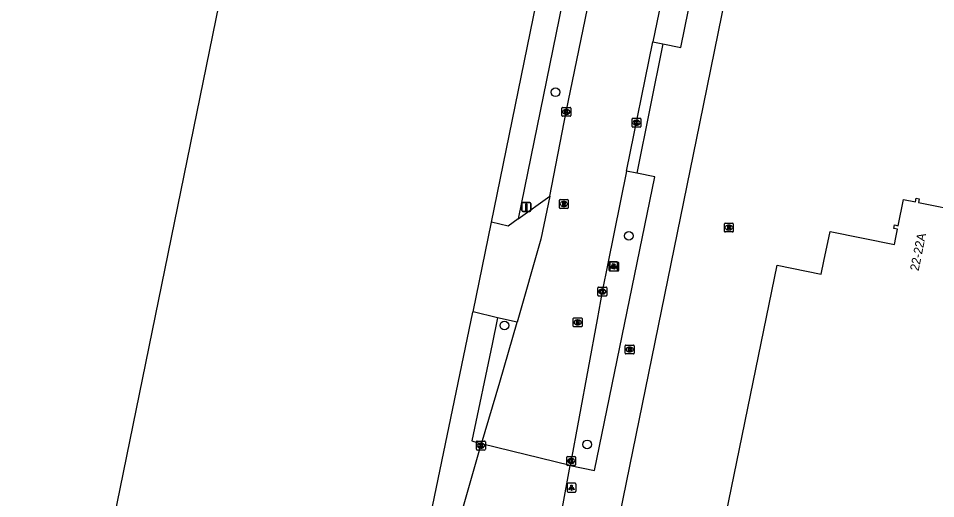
# Model space of a CAD drawing. Extents: x 157692 to 159670, y 381454 to 383289.
# Drawn here: x 158128.6 to 158232.1, y 382592.2 to 382646.4 of the extents above; entities that cross this region are included whole.
import ezdxf

# ---------------------------------------------------------------- set-up
doc = ezdxf.new("R2010")
doc.units = 0
for name, color, linetype in [('IMGEO_Boom', 7, 'Continuous'), ('IMGEO_Brandkraan', 7, 'Continuous'), ('IMGEO_Hek', 7, 'Continuous'), ('IMGEO_Kolk', 7, 'Continuous'), ('IMGEO_Lichtpunt', 7, 'Continuous'), ('IMGEO_Pand', 7, 'Continuous'), ('IMGEO_Pand_nummerreeks', 7, 'Continuous'), ('IMGEO_Rijbaan_lokaal_gesloten', 7, 'Continuous'), ('IMGEO_Rijbaan_lokaal_open', 7, 'Continuous'), ('IMGEO_Rioolput', 7, 'Continuous'), ('IMGEO_Verkeersbordpaal', 7, 'Continuous'), ('IMGEO_Voetpad_open', 7, 'Continuous')]:
    doc.layers.add(name, color=color, linetype=linetype)

msp = doc.modelspace()

# ---------------------------------------------------------------- linework, layer by layer
at = {"layer": 'IMGEO_Boom'}
for centre in [(158189.18, 382638.07), (158197.45, 382621.87), (158183.41, 382611.73), (158192.74, 382598.32)]:
    msp.add_circle(centre, 0.489, dxfattribs=at)
at = {"layer": 'IMGEO_Brandkraan'}
for p, q in [((158197.04, 382608.6), (158197.04, 382609.45)), ((158197.11, 382609.53), (158197.96, 382609.53)), ((158197.53, 382609.31), (158197.55, 382609.31)), ((158198.04, 382609.45), (158198.04, 382608.6)), ((158197.96, 382608.53), (158197.11, 382608.53)), ((158197.55, 382608.75), (158197.52, 382608.75))]:
    msp.add_line(p, q, dxfattribs=at)
for points in [[(158197.04, 382608.6), (158197.04, 382609.45)], [(158197.11, 382609.53), (158197.96, 382609.53)], [(158197.38, 382609.23), (158197.38, 382608.83), (158197.6, 382608.83)], [(158197.62, 382609.23), (158197.38, 382609.23)], [(158197.56, 382609.15), (158197.51, 382609.15), (158197.51, 382609.07)], [(158197.51, 382609.07), (158197.56, 382609.07)], [(158197.57, 382608.99), (158197.51, 382608.99), (158197.51, 382608.91)], [(158197.51, 382608.91), (158197.57, 382608.91)], [(158198.04, 382609.45), (158198.04, 382608.6)], [(158197.96, 382608.53), (158197.11, 382608.53)]]:
    msp.add_lwpolyline(points, dxfattribs=at)
for centre, radius, start, end in [((158197.11, 382609.45), 0.0765, 91.552, 178.448), ((158197.11, 382609.45), 0.0765, 91.552, 178.448), ((158197.56, 382609.11), 0.0379, 267.8285, 90.9355), ((158197.57, 382608.95), 0.0404, 269.8759, 90.5077), ((158197.6, 382609.08), 0.251, 268.6676, 293.5347), ((158197.62, 382609.08), 0.145, 59.4692, 91.5367), ((158197.65, 382609.13), 0.0922, 285.5137, 58.1501), ((158197.65, 382608.94), 0.105, 301.3115, 78.989), ((158197.96, 382609.45), 0.0765, 1.552, 88.448), ((158197.96, 382609.45), 0.0765, 1.552, 88.448), ((158197.11, 382608.6), 0.0765, 181.552, 268.448), ((158197.11, 382608.6), 0.0765, 181.552, 268.448), ((158197.96, 382608.6), 0.0765, 271.552, 358.448), ((158197.96, 382608.6), 0.0765, 271.552, 358.448)]:
    msp.add_arc(centre, radius, start, end, dxfattribs=at)
for centre, major_axis, ratio, start_param, end_param in [((158197.52, 382609.03), (-0.387, 0.002), 0.722429, 4.712389, 7.853982), ((158197.55, 382609.03), (-0.39, 0.002), 0.717154, 1.570796, 4.712389)]:
    msp.add_ellipse(centre, major_axis=major_axis, ratio=ratio, start_param=start_param, end_param=end_param, dxfattribs=at)
at = {"layer": 'IMGEO_Hek'}
for points in [[(158181.94, 382623.42), (158196.38, 382694.07)], [(158179.87, 382613.29), (158181.94, 382623.42)], [(158176.14, 382551.01), (158169.13, 382561.57), (158179.86, 382613.23), (158179.87, 382613.29)]]:
    msp.add_lwpolyline(points, dxfattribs=at)
at = {"layer": 'IMGEO_Kolk'}
for p, q in [((158189.9, 382635.44), (158189.9, 382636.29)), ((158189.97, 382636.37), (158190.82, 382636.37)), ((158190.39, 382636.14), (158190.41, 382636.14)), ((158190.9, 382636.29), (158190.9, 382635.44)), ((158190.82, 382635.36), (158189.97, 382635.36)), ((158190.41, 382635.59), (158190.38, 382635.59)), ((158197.81, 382634.2), (158197.81, 382635.06)), ((158197.89, 382635.13), (158198.74, 382635.13)), ((158198.3, 382634.91), (158198.33, 382634.91)), ((158198.82, 382635.06), (158198.82, 382634.2)), ((158198.74, 382634.13), (158197.89, 382634.13)), ((158198.32, 382634.35), (158198.3, 382634.35)), ((158194.03, 382616.07), (158194.88, 382616.07)), ((158193.95, 382615.14), (158193.95, 382616)), ((158194.88, 382615.07), (158194.03, 382615.07)), ((158194.44, 382615.85), (158194.47, 382615.85)), ((158194.46, 382615.29), (158194.44, 382615.29)), ((158194.95, 382616), (158194.95, 382615.14)), ((158180.26, 382597.76), (158180.26, 382598.61)), ((158180.33, 382598.68), (158181.18, 382598.68)), ((158180.74, 382598.46), (158180.77, 382598.46)), ((158181.26, 382598.61), (158181.26, 382597.76)), ((158181.18, 382597.68), (158180.33, 382597.68)), ((158180.77, 382597.9), (158180.74, 382597.9)), ((158190.45, 382596.02), (158190.45, 382596.88)), ((158190.52, 382596.95), (158191.38, 382596.95)), ((158190.94, 382596.73), (158190.96, 382596.73)), ((158191.45, 382596.88), (158191.45, 382596.02)), ((158191.38, 382595.95), (158190.52, 382595.95)), ((158190.96, 382596.17), (158190.93, 382596.17))]:
    msp.add_line(p, q, dxfattribs=at)
for points in [[(158189.9, 382635.44), (158189.9, 382636.29)], [(158189.97, 382636.37), (158190.82, 382636.37)], [(158190.22, 382636.06), (158190.34, 382636.06), (158190.34, 382635.91), (158190.47, 382636.06), (158190.64, 382636.06), (158190.49, 382635.91), (158190.64, 382635.66), (158190.49, 382635.66), (158190.41, 382635.83), (158190.34, 382635.76), (158190.34, 382635.66), (158190.22, 382635.66), (158190.22, 382636.06)], [(158190.9, 382636.29), (158190.9, 382635.44)], [(158190.82, 382635.36), (158189.97, 382635.36)], [(158197.81, 382634.2), (158197.81, 382635.06)], [(158197.89, 382635.13), (158198.74, 382635.13)], [(158198.13, 382634.83), (158198.26, 382634.83), (158198.26, 382634.68), (158198.39, 382634.83), (158198.55, 382634.83), (158198.41, 382634.68), (158198.56, 382634.43), (158198.41, 382634.43), (158198.32, 382634.59), (158198.26, 382634.53), (158198.26, 382634.43), (158198.13, 382634.43), (158198.13, 382634.83)], [(158198.82, 382635.06), (158198.82, 382634.2)], [(158198.74, 382634.13), (158197.89, 382634.13)], [(158194.03, 382616.07), (158194.88, 382616.07)], [(158193.95, 382615.14), (158193.95, 382616)], [(158194.88, 382615.07), (158194.03, 382615.07)], [(158194.27, 382615.77), (158194.4, 382615.77), (158194.4, 382615.62), (158194.53, 382615.77), (158194.69, 382615.77), (158194.55, 382615.62), (158194.7, 382615.37), (158194.55, 382615.37), (158194.46, 382615.54), (158194.4, 382615.47), (158194.4, 382615.37), (158194.27, 382615.37), (158194.27, 382615.77)], [(158194.95, 382616), (158194.95, 382615.14)], [(158180.26, 382597.76), (158180.26, 382598.61)], [(158180.33, 382598.68), (158181.18, 382598.68)], [(158181.26, 382598.61), (158181.26, 382597.76)], [(158181.18, 382597.68), (158180.33, 382597.68)], [(158180.58, 382598.38), (158180.7, 382598.38), (158180.7, 382598.23), (158180.83, 382598.38), (158180.99, 382598.38), (158180.85, 382598.23), (158181, 382597.98), (158180.85, 382597.98), (158180.76, 382598.15), (158180.7, 382598.08), (158180.7, 382597.98), (158180.58, 382597.98), (158180.58, 382598.38)], [(158190.45, 382596.02), (158190.45, 382596.88)], [(158190.52, 382596.95), (158191.38, 382596.95)], [(158190.77, 382596.65), (158190.89, 382596.65), (158190.89, 382596.5), (158191.02, 382596.65), (158191.19, 382596.65), (158191.04, 382596.5), (158191.19, 382596.25), (158191.04, 382596.25), (158190.96, 382596.41), (158190.89, 382596.35), (158190.89, 382596.25), (158190.77, 382596.25), (158190.77, 382596.65)], [(158191.45, 382596.88), (158191.45, 382596.02)], [(158191.38, 382595.95), (158190.52, 382595.95)]]:
    msp.add_lwpolyline(points, dxfattribs=at)
for centre, start, end in [((158189.97, 382636.29), 91.552, 178.448), ((158189.97, 382636.29), 91.552, 178.448), ((158190.82, 382636.29), 1.552, 88.448), ((158190.82, 382636.29), 1.552, 88.448), ((158189.97, 382635.44), 181.552, 268.448), ((158189.97, 382635.44), 181.552, 268.448), ((158190.82, 382635.44), 271.552, 358.448), ((158190.82, 382635.44), 271.552, 358.448), ((158197.89, 382635.05), 91.552, 178.448), ((158197.89, 382635.05), 91.552, 178.448), ((158198.74, 382635.05), 1.552, 88.448), ((158198.74, 382635.05), 1.552, 88.448), ((158197.89, 382634.21), 181.552, 268.448), ((158197.89, 382634.21), 181.552, 268.448), ((158198.74, 382634.21), 271.552, 358.448), ((158198.74, 382634.21), 271.552, 358.448), ((158194.03, 382616), 91.552, 178.448), ((158194.03, 382616), 91.552, 178.448), ((158194.88, 382616), 1.552, 88.448), ((158194.88, 382616), 1.552, 88.448), ((158194.03, 382615.15), 181.552, 268.448), ((158194.03, 382615.15), 181.552, 268.448), ((158194.88, 382615.15), 271.552, 358.448), ((158194.88, 382615.15), 271.552, 358.448), ((158180.33, 382598.61), 91.552, 178.448), ((158180.33, 382598.61), 91.552, 178.448), ((158181.18, 382598.61), 1.552, 88.448), ((158181.18, 382598.61), 1.552, 88.448), ((158180.33, 382597.76), 181.552, 268.448), ((158180.33, 382597.76), 181.552, 268.448), ((158181.18, 382597.76), 271.552, 358.448), ((158181.18, 382597.76), 271.552, 358.448), ((158190.52, 382596.87), 91.552, 178.448), ((158190.52, 382596.87), 91.552, 178.448), ((158191.37, 382596.87), 1.552, 88.448), ((158191.37, 382596.87), 1.552, 88.448), ((158190.52, 382596.02), 181.552, 268.448), ((158190.52, 382596.02), 181.552, 268.448), ((158191.37, 382596.02), 271.552, 358.448), ((158191.37, 382596.02), 271.552, 358.448)]:
    msp.add_arc(centre, 0.0765, start, end, dxfattribs=at)
for centre, major_axis, ratio, start_param, end_param in [((158190.38, 382635.86), (-0.387, 0.002), 0.722429, 4.712389, 7.853982), ((158190.41, 382635.86), (-0.39, 0.002), 0.717154, 1.570796, 4.712389), ((158198.3, 382634.63), (-0.387, 0.002), 0.722429, 4.712389, 7.853982), ((158198.33, 382634.63), (-0.39, 0.002), 0.717154, 1.570796, 4.712389), ((158194.44, 382615.57), (-0.387, 0.002), 0.722429, 4.712389, 7.853982), ((158194.46, 382615.57), (-0.39, 0.002), 0.717154, 1.570796, 4.712389), ((158180.74, 382598.18), (-0.387, 0.002), 0.722429, 4.712389, 7.853982), ((158180.77, 382598.18), (-0.39, 0.002), 0.717154, 1.570796, 4.712389), ((158190.94, 382596.45), (-0.387, 0.002), 0.722429, 4.712389, 7.853982), ((158190.96, 382596.45), (-0.39, 0.002), 0.717154, 1.570796, 4.712389)]:
    msp.add_ellipse(centre, major_axis=major_axis, ratio=ratio, start_param=start_param, end_param=end_param, dxfattribs=at)
at = {"layer": 'IMGEO_Lichtpunt'}
for p, q in [((158195.18, 382618.83), (158195.18, 382618.03)), ((158195.18, 382618.83), (158195.18, 382618.03)), ((158196.09, 382618.93), (158195.28, 382618.93)), ((158196.09, 382618.93), (158195.28, 382618.93)), ((158195.31, 382618.8), (158195.31, 382617.99)), ((158195.31, 382618.8), (158195.31, 382617.99)), ((158196.21, 382618.89), (158195.41, 382618.89)), ((158196.21, 382618.89), (158195.41, 382618.89)), ((158196.18, 382618.03), (158196.18, 382618.83)), ((158196.18, 382618.03), (158196.18, 382618.83)), ((158196.31, 382617.99), (158196.31, 382618.8)), ((158196.31, 382617.99), (158196.31, 382618.8)), ((158195.28, 382617.93), (158196.09, 382617.93)), ((158195.28, 382617.93), (158196.09, 382617.93)), ((158195.41, 382617.9), (158196.21, 382617.9)), ((158195.41, 382617.9), (158196.21, 382617.9)), ((158190.49, 382593.83), (158190.49, 382593.02)), ((158190.49, 382593.83), (158190.49, 382593.02)), ((158191.39, 382593.93), (158190.59, 382593.93)), ((158191.39, 382593.93), (158190.59, 382593.93)), ((158191.49, 382593.02), (158191.49, 382593.83)), ((158191.49, 382593.02), (158191.49, 382593.83)), ((158190.59, 382592.93), (158191.39, 382592.93)), ((158190.59, 382592.93), (158191.39, 382592.93))]:
    msp.add_line(p, q, dxfattribs=at)
for points in [[(158195.56, 382618.5), (158195.6, 382618.47), (158195.41, 382618.21), (158195.37, 382618.23), (158195.56, 382618.5)], [(158195.69, 382618.46), (158195.72, 382618.43), (158195.54, 382618.17), (158195.5, 382618.2), (158195.69, 382618.46)], [(158195.66, 382618.45), (158195.71, 382618.45), (158195.71, 382618.13), (158195.66, 382618.13), (158195.66, 382618.45)], [(158195.77, 382618.47), (158195.81, 382618.5), (158195.99, 382618.23), (158195.96, 382618.21), (158195.77, 382618.47)], [(158195.79, 382618.41), (158195.84, 382618.41), (158195.84, 382618.09), (158195.79, 382618.09), (158195.79, 382618.41)], [(158195.9, 382618.43), (158195.94, 382618.46), (158196.12, 382618.2), (158196.08, 382618.17), (158195.9, 382618.43)], [(158190.87, 382593.49), (158190.91, 382593.47), (158190.72, 382593.2), (158190.68, 382593.23), (158190.87, 382593.49)], [(158190.97, 382593.45), (158191.02, 382593.45), (158191.02, 382593.12), (158190.97, 382593.12), (158190.97, 382593.45)], [(158191.08, 382593.47), (158191.12, 382593.49), (158191.3, 382593.23), (158191.27, 382593.2), (158191.08, 382593.47)]]:
    msp.add_lwpolyline(points, dxfattribs=at)
for centre in [(158195.68, 382618.63), (158195.81, 382618.6), (158190.99, 382593.63)]:
    msp.add_circle(centre, 0.0994, dxfattribs=at)
for centre, start, end in [((158195.28, 382618.83), 90, 180), ((158195.28, 382618.83), 90, 180), ((158195.41, 382618.8), 90, 180), ((158195.41, 382618.8), 90, 180), ((158196.09, 382618.83), 0, 90), ((158196.09, 382618.83), 0, 90), ((158196.21, 382618.8), 0, 90), ((158196.21, 382618.8), 0, 90), ((158195.28, 382618.03), 180, 270), ((158195.28, 382618.03), 180, 270), ((158195.41, 382617.99), 180, 270), ((158195.41, 382617.99), 180, 270), ((158196.09, 382618.03), 270, 0), ((158196.09, 382618.03), 270, 360), ((158196.21, 382617.99), 270, 0), ((158196.21, 382617.99), 270, 360), ((158190.59, 382593.83), 90, 180), ((158190.59, 382593.83), 90, 180), ((158191.39, 382593.83), 0, 90), ((158191.39, 382593.83), 0, 90), ((158190.59, 382593.02), 180, 270), ((158190.59, 382593.02), 180, 270), ((158191.39, 382593.02), 270, 0), ((158191.39, 382593.02), 270, 360)]:
    msp.add_arc(centre, 0.0946, start, end, dxfattribs=at)
at = {"layer": 'IMGEO_Pand'}
for points in [[(158064.86, 382743.16), (158065.01, 382743.89), (158065.05, 382744.09), (158066.65, 382751.88), (158070.97, 382772.97), (158065.73, 382774.05), (158068, 382785.1), (158073.25, 382784), (158074.33, 382789.35), (158144.22, 382774.98), (158141.98, 382764.41), (158173.82, 382757.93), (158165.05, 382715.56), (158167.15, 382715.13), (158167.71, 382715.01), (158163.22, 382693.4), (158162.51, 382693.55), (158160.57, 382693.95), (158138.95, 382588.16)], [(158206.93, 382583.15), (158214.19, 382618.55), (158219.17, 382617.54), (158219.47, 382619.02), (158220.15, 382622.37), (158227.41, 382620.9), (158227.57, 382621.68), (158227.77, 382622.63), (158227.35, 382622.71), (158227.43, 382623.1), (158227.84, 382623.01), (158228.44, 382625.97), (158229.8, 382625.7), (158229.88, 382626.12), (158230.22, 382626.05), (158230.14, 382625.63), (158245.82, 382622.45), (158243.76, 382612.55), (158236.47, 382576.8)]]:
    msp.add_lwpolyline(points, dxfattribs=at)
at = {"layer": 'IMGEO_Rijbaan_lokaal_gesloten'}
for points in [[(158188.54, 382626.34), (158190.39, 382635.86), (158194.69, 382656.88), (158198.6, 382675.94), (158200.74, 382685.95), (158201.81, 382691.2)], [(158209.49, 382689.5), (158202.4, 382654.7), (158200.17, 382643.76)], [(158197.2, 382629.16), (158200.17, 382643.76)], [(158197.2, 382629.16), (158195.08, 382618.74), (158194.45, 382615.57), (158193.86, 382612.42), (158190.83, 382595.93)], [(158188.54, 382626.34), (158187.51, 382621.47), (158184.85, 382612.1)], [(158180.82, 382598.39), (158182.91, 382605.33), (158184.85, 382612.1)], [(158172.87, 382570.61), (158174.85, 382577.54), (158180.75, 382598.18), (158180.82, 382598.39)], [(158190.83, 382595.93), (158180.82, 382598.39)], [(158187.01, 382575.13), (158187.85, 382579.65), (158190.83, 382595.93)]]:
    msp.add_lwpolyline(points, dxfattribs=at)
at = {"layer": 'IMGEO_Rijbaan_lokaal_open'}
for points in [[(158184.95, 382623.77), (158188.54, 382626.34)], [(158179.87, 382613.29), (158181.94, 382623.42)], [(158184.95, 382623.77), (158183.82, 382622.95), (158181.94, 382623.42)], [(158182.65, 382612.62), (158179.87, 382613.29)], [(158184.85, 382612.1), (158182.65, 382612.62)]]:
    msp.add_lwpolyline(points, dxfattribs=at)
at = {"layer": 'IMGEO_Rioolput'}
for p, q in [((158189.62, 382625.03), (158189.62, 382625.89)), ((158189.69, 382625.96), (158190.54, 382625.96)), ((158190.11, 382625.74), (158190.13, 382625.74)), ((158190.62, 382625.89), (158190.62, 382625.03)), ((158190.54, 382624.96), (158189.69, 382624.96)), ((158190.13, 382625.18), (158190.1, 382625.18)), ((158208.24, 382622.37), (158208.24, 382623.22)), ((158208.31, 382623.3), (158209.16, 382623.3)), ((158209.16, 382622.3), (158208.31, 382622.3)), ((158208.72, 382623.08), (158208.75, 382623.08)), ((158208.75, 382622.52), (158208.72, 382622.52)), ((158209.24, 382623.22), (158209.24, 382622.37)), ((158191.17, 382611.67), (158191.17, 382612.52)), ((158191.25, 382612.59), (158192.1, 382612.59)), ((158191.66, 382612.37), (158191.69, 382612.37)), ((158192.17, 382612.52), (158192.17, 382611.67)), ((158192.1, 382611.59), (158191.25, 382611.59)), ((158191.68, 382611.81), (158191.66, 382611.81))]:
    msp.add_line(p, q, dxfattribs=at)
for points in [[(158189.62, 382625.03), (158189.62, 382625.89)], [(158189.69, 382625.96), (158190.54, 382625.96)], [(158190.21, 382625.66), (158189.95, 382625.66), (158189.95, 382625.26)], [(158189.95, 382625.26), (158190.08, 382625.26), (158190.08, 382625.42), (158190.09, 382625.42)], [(158190.13, 382625.58), (158190.08, 382625.58), (158190.08, 382625.5)], [(158190.08, 382625.5), (158190.13, 382625.5)], [(158190.14, 382625.39), (158190.21, 382625.26), (158190.35, 382625.26), (158190.28, 382625.39)], [(158190.62, 382625.89), (158190.62, 382625.03)], [(158190.54, 382624.96), (158189.69, 382624.96)], [(158208.24, 382622.37), (158208.24, 382623.22)], [(158208.31, 382623.3), (158209.16, 382623.3)], [(158209.16, 382622.3), (158208.31, 382622.3)], [(158208.83, 382622.99), (158208.57, 382623), (158208.57, 382622.6)], [(158208.57, 382622.6), (158208.7, 382622.6), (158208.7, 382622.76), (158208.71, 382622.76)], [(158208.75, 382622.92), (158208.7, 382622.92), (158208.7, 382622.83)], [(158208.7, 382622.83), (158208.75, 382622.83)], [(158208.75, 382622.73), (158208.83, 382622.6), (158208.97, 382622.6), (158208.9, 382622.72)], [(158209.24, 382623.22), (158209.24, 382622.37)], [(158191.17, 382611.67), (158191.17, 382612.52)], [(158191.25, 382612.59), (158192.1, 382612.59)], [(158191.76, 382612.29), (158191.51, 382612.29), (158191.51, 382611.89)], [(158191.51, 382611.89), (158191.63, 382611.89), (158191.63, 382612.05), (158191.64, 382612.05)], [(158191.69, 382612.21), (158191.63, 382612.21), (158191.63, 382612.13)], [(158191.63, 382612.13), (158191.68, 382612.13)], [(158191.69, 382612.02), (158191.76, 382611.89), (158191.9, 382611.89), (158191.84, 382612.02)], [(158192.17, 382612.52), (158192.17, 382611.67)], [(158192.1, 382611.59), (158191.25, 382611.59)]]:
    msp.add_lwpolyline(points, dxfattribs=at)
for centre, radius, start, end in [((158189.69, 382625.88), 0.0765, 91.552, 178.448), ((158189.69, 382625.88), 0.0765, 91.552, 178.448), ((158190.09, 382625.37), 0.0533, 26.0293, 88.6989), ((158190.14, 382625.48), 0.0964, 77.0061, 93.1865), ((158190.11, 382625.69), 0.19, 274.7715, 282.9687), ((158190.15, 382625.54), 0.0378, 276.6634, 79.6772), ((158190.21, 382625.55), 0.109, 350.3612, 89.416), ((158190.2, 382625.55), 0.112, 277.5842, 350.9817), ((158190.19, 382625.33), 0.108, 29.5134, 73.7905), ((158190.54, 382625.88), 0.0765, 1.552, 88.448), ((158190.54, 382625.88), 0.0765, 1.552, 88.448), ((158189.69, 382625.04), 0.0765, 181.552, 268.448), ((158189.69, 382625.04), 0.0765, 181.552, 268.448), ((158190.54, 382625.04), 0.0765, 271.552, 358.448), ((158190.54, 382625.04), 0.0765, 271.552, 358.448), ((158208.31, 382623.22), 0.0765, 91.552, 178.448), ((158208.31, 382623.22), 0.0765, 91.552, 178.448), ((158208.31, 382622.37), 0.0765, 181.552, 268.448), ((158208.31, 382622.37), 0.0765, 181.552, 268.448), ((158208.71, 382622.71), 0.0533, 26.0293, 88.6989), ((158208.76, 382622.82), 0.0964, 77.0061, 93.1865), ((158208.73, 382623.02), 0.19, 274.7715, 282.9687), ((158208.77, 382622.88), 0.0378, 276.6634, 79.6772), ((158208.82, 382622.89), 0.109, 350.3612, 89.416), ((158208.82, 382622.88), 0.112, 277.5842, 350.9817), ((158208.81, 382622.67), 0.108, 29.5134, 73.7905), ((158209.16, 382623.22), 0.0765, 1.552, 88.448), ((158209.16, 382623.22), 0.0765, 1.552, 88.448), ((158209.16, 382622.37), 0.0765, 271.552, 358.448), ((158209.16, 382622.37), 0.0765, 271.552, 358.448), ((158191.25, 382612.52), 0.0765, 91.552, 178.448), ((158191.25, 382612.52), 0.0765, 91.552, 178.448), ((158191.64, 382612), 0.0533, 26.0293, 88.6989), ((158191.67, 382612.32), 0.19, 274.7715, 282.9687), ((158191.69, 382612.11), 0.0964, 77.0061, 93.1865), ((158191.71, 382612.17), 0.0378, 276.6634, 79.6772), ((158191.76, 382612.18), 0.109, 350.3612, 89.416), ((158191.76, 382612.18), 0.112, 277.5842, 350.9817), ((158191.74, 382611.96), 0.108, 29.5134, 73.7905), ((158192.1, 382612.52), 0.0765, 1.552, 88.448), ((158192.1, 382612.52), 0.0765, 1.552, 88.448), ((158191.25, 382611.67), 0.0765, 181.552, 268.448), ((158191.25, 382611.67), 0.0765, 181.552, 268.448), ((158192.1, 382611.67), 0.0765, 271.552, 358.448), ((158192.1, 382611.67), 0.0765, 271.552, 358.448)]:
    msp.add_arc(centre, radius, start, end, dxfattribs=at)
for centre, major_axis, ratio, start_param, end_param in [((158190.1, 382625.46), (-0.387, 0.002), 0.722429, 4.712389, 7.853982), ((158190.13, 382625.46), (-0.39, 0.002), 0.717154, 1.570796, 4.712389), ((158208.72, 382622.8), (-0.387, 0.002), 0.722429, 4.712389, 7.853982), ((158208.75, 382622.8), (-0.39, 0.002), 0.717154, 1.570796, 4.712389), ((158191.66, 382612.09), (-0.387, 0.002), 0.722429, 4.712389, 7.853982), ((158191.68, 382612.09), (-0.39, 0.002), 0.717154, 1.570796, 4.712389)]:
    msp.add_ellipse(centre, major_axis=major_axis, ratio=ratio, start_param=start_param, end_param=end_param, dxfattribs=at)
at = {"layer": 'IMGEO_Verkeersbordpaal'}
for p, q in [((158185.39, 382624.71), (158185.39, 382625.51)), ((158185.39, 382625.51), (158185.39, 382624.71)), ((158185.49, 382625.61), (158186.28, 382625.61)), ((158186.28, 382625.61), (158185.49, 382625.61)), ((158186.38, 382625.51), (158186.38, 382624.71)), ((158186.38, 382624.71), (158186.38, 382625.51)), ((158186.28, 382624.61), (158185.49, 382624.61)), ((158185.49, 382624.61), (158186.28, 382624.61))]:
    msp.add_line(p, q, dxfattribs=at)
msp.add_lwpolyline([(158185.81, 382625.49), (158185.96, 382625.49), (158185.96, 382624.74), (158185.81, 382624.74), (158185.81, 382625.49)], dxfattribs=at)
for centre, start, end in [((158185.49, 382625.51), 90, 180), ((158185.49, 382625.51), 90, 180), ((158186.28, 382625.51), 0, 90), ((158186.28, 382625.51), 360, 90), ((158185.49, 382624.71), 180, 270), ((158185.49, 382624.71), 180, 270), ((158186.28, 382624.71), 270, 0), ((158186.28, 382624.71), 270, 0)]:
    msp.add_arc(centre, 0.1, start, end, dxfattribs=at)
at = {"layer": 'IMGEO_Voetpad_open'}
for points in [[(158218.6, 382699.28), (158216.31, 382688), (158205.44, 382634.53), (158192.47, 382571.17)], [(158181.94, 382623.42), (158196.38, 382694.07)], [(158199.19, 382693.44), (158184.95, 382623.77)], [(158201.29, 382643.54), (158203.33, 382643.14), (158212.62, 382688.83), (158210.64, 382689.25), (158210.5, 382689.28)], [(158201.29, 382643.54), (158198.35, 382628.93)], [(158200.17, 382643.76), (158201.29, 382643.54)], [(158190.83, 382595.93), (158193.56, 382595.37), (158200.38, 382628.54), (158198.35, 382628.93)], [(158198.35, 382628.93), (158197.2, 382629.16)], [(158174.95, 382552.8), (158169.13, 382561.57), (158179.86, 382613.23), (158179.87, 382613.29)], [(158182.65, 382612.62), (158182.03, 382609.63), (158179.75, 382598.73), (158180.82, 382598.39)]]:
    msp.add_lwpolyline(points, dxfattribs=at)

# ---------------------------------------------------------------- texts
at = {"layer": 'IMGEO_Pand_nummerreeks'}
msp.add_text('22-22A', height=1, rotation=78.5277, dxfattribs=at).set_placement((158230.14, 382617.84))

doc.saveas('drawing.dxf')
